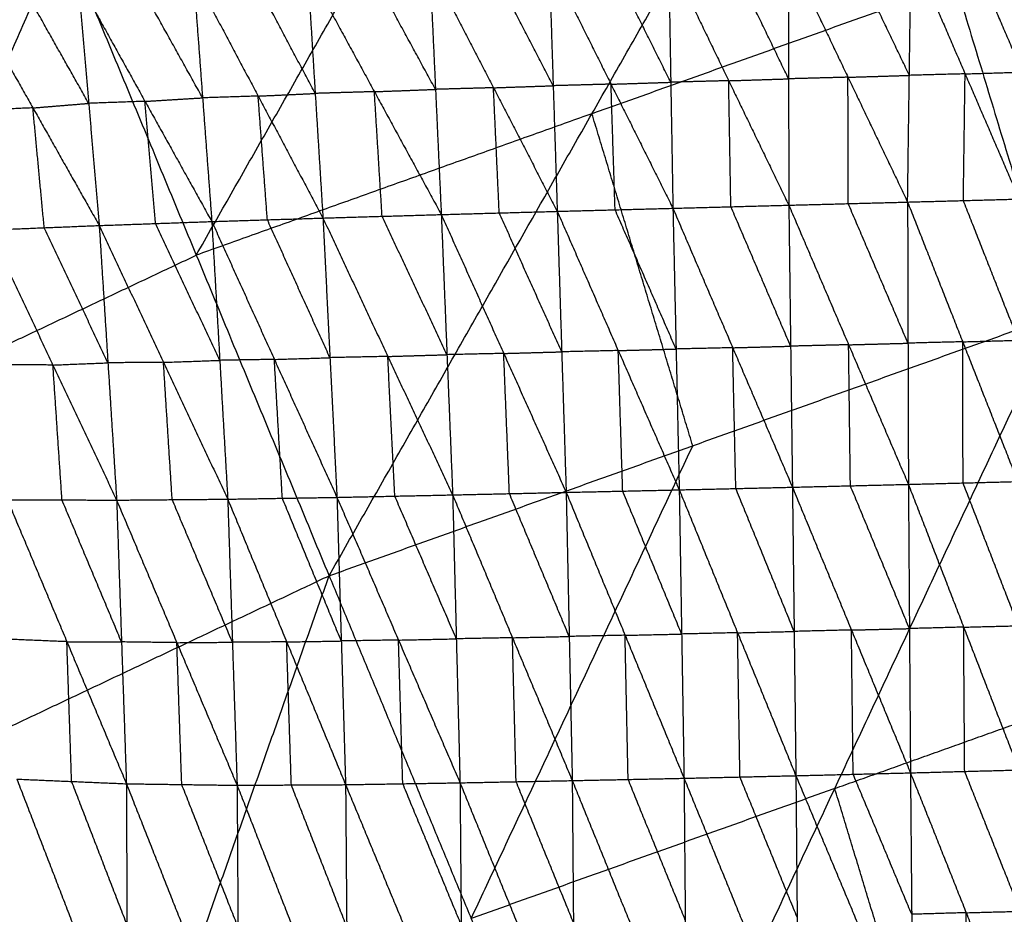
# Model space of a CAD drawing. Header units: millimetres. Extents: x -106 to 110, y -96 to 120.
# Tile 403 of 656: x -29.58 to -20.27, y 77.5 to 85.96. Entities that reach past the tile are written whole.
import ezdxf

# ---------------------------------------------------------------- set-up
doc = ezdxf.new("R2010")
doc.units = ezdxf.units.MM
doc.header["$MEASUREMENT"] = 0
doc.layers.add('Default', color=7, linetype='Continuous', true_color=0x000000)

msp = doc.modelspace()

# ---------------------------------------------------------------- linework, layer by layer
at = {"layer": 'Default'}
for points in [[(-26.6554, 80.6991, 4.6759), (-24.1705, 85.0697, 5.1322), (-21.6857, 89.4404, 5.5886)], [(-21.6857, 89.4404, 5.5886), (-20.733, 86.2997, 5.1322), (-19.7802, 83.159, 4.6759)], [(-27.9114, 83.7312, 5.1322), (-26.6689, 85.9166, 5.3604), (-25.4265, 88.1019, 5.5886)], [(-36.3506, 83.366, 5.5886), (-32.759, 85.0647, 5.5886), (-29.1674, 86.7634, 5.5886)], [(-33.2564, 77.577, 4.6759), (-31.2119, 82.1702, 5.1322), (-29.1674, 86.7634, 5.5886)], [(-29.1674, 86.7634, 5.5886), (-27.9114, 83.7312, 5.1322), (-26.6554, 80.6991, 4.6759)], [(-22.3118, 85.3993, -0.6804), (-22.5959, 85.9879, -0.3134), (-22.8801, 86.5766, 0.0536)], [(-22.3139, 86.5944, 0.0247), (-22.3118, 85.3993, -0.6804), (-22.3096, 84.2041, -1.3856)], [(-22.3139, 86.5944, 0.0247), (-21.7503, 85.4142, -0.7006), (-21.1866, 84.2339, -1.4259)], [(-21.17, 85.4321, -0.7278), (-21.4519, 86.0222, -0.3652), (-21.7337, 86.6123, -0.0025)], [(-21.1866, 84.2339, -1.4259), (-21.17, 85.4321, -0.7278), (-21.1535, 86.6302, -0.0297)], [(-21.1535, 86.6302, -0.0297), (-20.6429, 85.4463, -0.7466), (-20.1324, 84.2624, -1.4634)], [(-20.1002, 85.4629, -0.7707), (-20.3554, 86.0548, -0.4123), (-20.6107, 86.6468, -0.0539)], [(-25.7046, 86.4835, 0.2184), (-25.6498, 85.2996, -0.5086), (-25.595, 84.1157, -1.2356)], [(-25.7046, 86.4835, 0.2184), (-25.1016, 85.3148, -0.5377), (-24.4987, 84.1461, -1.2938)], [(-24.5371, 85.3341, -0.5737), (-24.8386, 85.9184, -0.1957), (-25.14, 86.5028, 0.1824)], [(-24.5755, 86.522, 0.1464), (-24.5371, 85.3341, -0.5737), (-24.4987, 84.1461, -1.2938)], [(-24.5755, 86.522, 0.1464), (-23.9903, 85.3486, -0.5982), (-23.4051, 84.1752, -1.3428)], [(-23.4256, 85.367, -0.6302), (-23.7182, 85.9537, -0.2579), (-24.0108, 86.5404, 0.1144)], [(-23.4462, 86.5587, 0.0824), (-23.4256, 85.367, -0.6302), (-23.4051, 84.1752, -1.3428)], [(-23.4462, 86.5587, 0.0824), (-22.8779, 85.3814, -0.6516), (-22.3096, 84.2041, -1.3856)], [(-27.9391, 86.3894, 0.3918), (-27.8518, 85.2195, -0.3438), (-27.7646, 84.0496, -1.0795)], [(-27.9391, 86.3894, 0.3918), (-27.3265, 85.2361, -0.3857), (-26.7138, 84.0828, -1.1632)], [(-26.787, 85.2612, -0.4304), (-27.0933, 85.8379, -0.0417), (-27.3996, 86.4145, 0.3471)], [(-26.8601, 86.4397, 0.3024), (-26.787, 85.2612, -0.4304), (-26.7138, 84.0828, -1.1632)], [(-26.8601, 86.4397, 0.3024), (-26.2276, 85.2777, -0.4666), (-25.595, 84.1157, -1.2356)], [(-25.6498, 85.2996, -0.5086), (-25.9661, 85.8806, -0.1241), (-26.2823, 86.4616, 0.2604)], [(-29.0275, 86.3229, 0.4937), (-28.9283, 85.1675, -0.2408), (-28.8291, 84.012, -0.9754)], [(-29.0275, 86.3229, 0.4937), (-28.3961, 85.1863, -0.2929), (-27.7646, 84.0496, -1.0795)], [(-27.8518, 85.2195, -0.3438), (-28.1676, 85.7878, 0.0495), (-28.4833, 86.3562, 0.4428)], [(-24.1705, 85.0697, 5.1322), (-22.4517, 85.6847, 5.1322), (-20.733, 86.2997, 5.1322)], [(-30.0825, 86.2363, 0.6056), (-29.4558, 85.1242, -0.1849), (-28.8291, 84.012, -0.9754)], [(-28.9283, 85.1675, -0.2408), (-29.2417, 85.7236, 0.1544), (-29.555, 86.2796, 0.5497)], [(-20.6429, 85.4463, -0.7466), (-20.3716, 85.4546, -0.7586), (-20.1002, 85.4629, -0.7707)], [(-23.9903, 85.3486, -0.5982), (-23.7079, 85.3578, -0.6142), (-23.4256, 85.367, -0.6302)], [(-22.8779, 85.3814, -0.6516), (-23.1517, 85.3742, -0.6409), (-23.4256, 85.367, -0.6302)], [(-22.8779, 85.3814, -0.6516), (-22.5948, 85.3904, -0.666), (-22.3118, 85.3993, -0.6804)], [(-22.8573, 84.1897, -1.3642), (-22.8676, 84.7856, -1.0079), (-22.8779, 85.3814, -0.6516)], [(-21.7503, 85.4142, -0.7006), (-22.031, 85.4067, -0.6905), (-22.3118, 85.3993, -0.6804)], [(-21.7503, 85.4142, -0.7006), (-21.4602, 85.4231, -0.7142), (-21.17, 85.4321, -0.7278)], [(-21.7481, 84.219, -1.4057), (-21.7492, 84.8166, -1.0532), (-21.7503, 85.4142, -0.7006)], [(-20.6429, 85.4463, -0.7466), (-20.9065, 85.4392, -0.7372), (-21.17, 85.4321, -0.7278)], [(-20.6595, 84.2481, -1.4447), (-20.6512, 84.8472, -1.0956), (-20.6429, 85.4463, -0.7466)], [(-26.2276, 85.2777, -0.4666), (-26.5073, 85.2695, -0.4485), (-26.787, 85.2612, -0.4304)], [(-26.2276, 85.2777, -0.4666), (-25.9387, 85.2886, -0.4876), (-25.6498, 85.2996, -0.5086)], [(-26.1544, 84.0993, -1.1994), (-26.191, 84.6885, -0.833), (-26.2276, 85.2777, -0.4666)], [(-25.1016, 85.3148, -0.5377), (-25.3757, 85.3072, -0.5232), (-25.6498, 85.2996, -0.5086)], [(-25.1016, 85.3148, -0.5377), (-24.8194, 85.3244, -0.5557), (-24.5371, 85.3341, -0.5737)], [(-25.0469, 84.1309, -1.2647), (-25.0743, 84.7229, -0.9012), (-25.1016, 85.3148, -0.5377)], [(-23.9903, 85.3486, -0.5982), (-24.2637, 85.3414, -0.586), (-24.5371, 85.3341, -0.5737)], [(-23.9519, 84.1607, -1.3183), (-23.9711, 84.7547, -0.9583), (-23.9903, 85.3486, -0.5982)], [(-28.3961, 85.1863, -0.2929), (-28.6622, 85.1769, -0.2668), (-28.9283, 85.1675, -0.2408)], [(-28.3961, 85.1863, -0.2929), (-28.124, 85.2029, -0.3183), (-27.8518, 85.2195, -0.3438)], [(-28.2968, 84.0308, -1.0274), (-28.3465, 84.6085, -0.6601), (-28.3961, 85.1863, -0.2929)], [(-27.3265, 85.2361, -0.3857), (-27.5891, 85.2278, -0.3648), (-27.8518, 85.2195, -0.3438)], [(-27.3265, 85.2361, -0.3857), (-27.0567, 85.2487, -0.4081), (-26.787, 85.2612, -0.4304)], [(-27.2392, 84.0662, -1.1214), (-27.2828, 84.6511, -0.7535), (-27.3265, 85.2361, -0.3857)], [(-29.4558, 85.1242, -0.1849), (-29.7157, 85.1137, -0.1537), (-29.9755, 85.1032, -0.1225)], [(-29.4558, 85.1242, -0.1849), (-29.192, 85.1458, -0.2129), (-28.9283, 85.1675, -0.2408)], [(-29.3488, 83.991, -0.913), (-29.4023, 84.5576, -0.549), (-29.4558, 85.1242, -0.1849)], [(-24.1705, 85.0697, 5.1322), (-26.041, 84.4005, 5.1322), (-27.9114, 83.7312, 5.1322)], [(-23.2178, 81.929, 4.6759), (-23.6942, 83.4994, 4.904), (-24.1705, 85.0697, 5.1322)], [(-21.1866, 84.2339, -1.4259), (-20.6595, 84.2481, -1.4447), (-20.1324, 84.2624, -1.4634)], [(-20.1388, 82.9264, -1.7455), (-20.3992, 83.5873, -1.5951), (-20.6595, 84.2481, -1.4447)], [(-24.4987, 84.1461, -1.2938), (-23.9519, 84.1607, -1.3183), (-23.4051, 84.1752, -1.3428)], [(-23.3753, 82.8435, -1.6418), (-23.6636, 83.5021, -1.4801), (-23.9519, 84.1607, -1.3183)], [(-23.4051, 84.1752, -1.3428), (-22.8573, 84.1897, -1.3642), (-22.3096, 84.2041, -1.3856)], [(-23.4051, 84.1752, -1.3428), (-23.3753, 82.8435, -1.6418), (-23.3455, 81.5118, -1.9409)], [(-23.4051, 84.1752, -1.3428), (-22.8403, 82.856, -1.6568), (-22.2755, 81.5368, -1.9709)], [(-22.2925, 82.8705, -1.6782), (-22.5749, 83.5301, -1.5212), (-22.8573, 84.1897, -1.3642)], [(-22.3096, 84.2041, -1.3856), (-21.7481, 84.219, -1.4057), (-21.1866, 84.2339, -1.4259)], [(-22.3096, 84.2041, -1.3856), (-22.2925, 82.8705, -1.6782), (-22.2755, 81.5368, -1.9709)], [(-22.3096, 84.2041, -1.3856), (-21.7442, 82.8839, -1.6925), (-21.1789, 81.5637, -1.9994)], [(-21.1828, 82.8988, -1.7127), (-21.4654, 83.5589, -1.5592), (-21.7481, 84.219, -1.4057)], [(-21.1866, 84.2339, -1.4259), (-21.1828, 82.8988, -1.7127), (-21.1789, 81.5637, -1.9994)], [(-21.1866, 84.2339, -1.4259), (-20.6659, 82.9121, -1.7267), (-20.1453, 81.5904, -2.0276)], [(-27.7646, 84.0496, -1.0795), (-27.2392, 84.0662, -1.1214), (-26.7138, 84.0828, -1.1632)], [(-26.6476, 82.7618, -1.4829), (-26.9434, 83.414, -1.3021), (-27.2392, 84.0662, -1.1214)], [(-26.7138, 84.0828, -1.1632), (-26.1544, 84.0993, -1.1994), (-25.595, 84.1157, -1.2356)], [(-26.7138, 84.0828, -1.1632), (-26.6476, 82.7618, -1.4829), (-26.5813, 81.4408, -1.8026)], [(-26.7138, 84.0828, -1.1632), (-26.1007, 82.7734, -1.5121), (-25.4876, 81.4641, -1.861)], [(-25.5413, 82.7899, -1.5483), (-25.8479, 83.4446, -1.3739), (-26.1544, 84.0993, -1.1994)], [(-25.595, 84.1157, -1.2356), (-25.0469, 84.1309, -1.2647), (-24.4987, 84.1461, -1.2938)], [(-25.595, 84.1157, -1.2356), (-25.5413, 82.7899, -1.5483), (-25.4876, 81.4641, -1.861)], [(-25.595, 84.1157, -1.2356), (-25.0047, 82.8019, -1.5705), (-24.4144, 81.488, -1.9054)], [(-24.4566, 82.8171, -1.5996), (-24.7517, 83.474, -1.4322), (-25.0469, 84.1309, -1.2647)], [(-24.4987, 84.1461, -1.2938), (-24.4566, 82.8171, -1.5996), (-24.4144, 81.488, -1.9054)], [(-24.4987, 84.1461, -1.2938), (-23.9221, 82.829, -1.6173), (-23.3455, 81.5118, -1.9409)], [(-29.8686, 83.97, -0.8507), (-29.3488, 83.991, -0.913), (-28.8291, 84.012, -0.9754)], [(-29.8686, 83.97, -0.8507), (-29.2664, 82.6923, -1.2427), (-28.6643, 81.4146, -1.6347)], [(-28.7467, 82.7133, -1.305), (-29.0478, 83.3522, -1.109), (-29.3488, 83.991, -0.913)], [(-28.8291, 84.012, -0.9754), (-28.2968, 84.0308, -1.0274), (-27.7646, 84.0496, -1.0795)], [(-28.8291, 84.012, -0.9754), (-28.7467, 82.7133, -1.305), (-28.6643, 81.4146, -1.6347)], [(-28.8291, 84.012, -0.9754), (-28.2215, 82.7178, -1.3528), (-27.614, 81.4236, -1.7302)], [(-27.6893, 82.7366, -1.4048), (-27.9931, 83.3837, -1.2161), (-28.2968, 84.0308, -1.0274)], [(-27.7646, 84.0496, -1.0795), (-27.6893, 82.7366, -1.4048), (-27.614, 81.4236, -1.7302)], [(-27.7646, 84.0496, -1.0795), (-27.173, 82.7452, -1.441), (-26.5813, 81.4408, -1.8026)], [(-31.2119, 82.1702, 5.1322), (-29.5616, 82.9507, 5.1322), (-27.9114, 83.7312, 5.1322)], [(-26.6554, 80.6991, 4.6759), (-23.2178, 81.929, 4.6759), (-19.7802, 83.159, 4.6759)], [(-23.9695, 74.2146, 4.1879), (-21.8748, 78.6868, 4.4319), (-19.7802, 83.159, 4.6759)], [(-22.8403, 82.856, -1.6568), (-23.1078, 82.8498, -1.6493), (-23.3753, 82.8435, -1.6418)], [(-22.8403, 82.856, -1.6568), (-22.5664, 82.8632, -1.6675), (-22.2925, 82.8705, -1.6782)], [(-22.8105, 81.5243, -1.9559), (-22.8254, 82.1902, -1.8064), (-22.8403, 82.856, -1.6568)], [(-21.7442, 82.8839, -1.6925), (-22.0184, 82.8772, -1.6854), (-22.2925, 82.8705, -1.6782)], [(-21.7442, 82.8839, -1.6925), (-21.4635, 82.8913, -1.7026), (-21.1828, 82.8988, -1.7127)], [(-21.7272, 81.5502, -1.9852), (-21.7357, 82.2171, -1.8388), (-21.7442, 82.8839, -1.6925)], [(-20.6659, 82.9121, -1.7267), (-20.9243, 82.9055, -1.7197), (-21.1828, 82.8988, -1.7127)], [(-20.6659, 82.9121, -1.7267), (-20.4024, 82.9193, -1.7361), (-20.1388, 82.9264, -1.7455)], [(-20.6621, 81.577, -2.0135), (-20.664, 82.2446, -1.8701), (-20.6659, 82.9121, -1.7267)], [(-27.173, 82.7452, -1.441), (-26.9103, 82.7535, -1.462), (-26.6476, 82.7618, -1.4829)], [(-26.1007, 82.7734, -1.5121), (-26.3742, 82.7676, -1.4975), (-26.6476, 82.7618, -1.4829)], [(-26.1007, 82.7734, -1.5121), (-25.821, 82.7817, -1.5302), (-25.5413, 82.7899, -1.5483)], [(-26.0345, 81.4524, -1.8318), (-26.0676, 82.1129, -1.672), (-26.1007, 82.7734, -1.5121)], [(-25.0047, 82.8019, -1.5705), (-25.273, 82.7959, -1.5594), (-25.5413, 82.7899, -1.5483)], [(-25.0047, 82.8019, -1.5705), (-24.7306, 82.8095, -1.5851), (-24.4566, 82.8171, -1.5996)], [(-24.951, 81.476, -1.8832), (-24.9779, 82.1389, -1.7269), (-25.0047, 82.8019, -1.5705)], [(-23.9221, 82.829, -1.6173), (-24.1893, 82.823, -1.6085), (-24.4566, 82.8171, -1.5996)], [(-23.9221, 82.829, -1.6173), (-23.6487, 82.8363, -1.6296), (-23.3753, 82.8435, -1.6418)], [(-23.8799, 81.4999, -1.9231), (-23.901, 82.1645, -1.7702), (-23.9221, 82.829, -1.6173)], [(-29.2664, 82.6923, -1.2427), (-29.5247, 82.6932, -1.2124), (-29.783, 82.6941, -1.1821)], [(-29.2664, 82.6923, -1.2427), (-29.0066, 82.7028, -1.2739), (-28.7467, 82.7133, -1.305)], [(-29.1808, 81.4164, -1.5741), (-29.2236, 82.0544, -1.4084), (-29.2664, 82.6923, -1.2427)], [(-28.2215, 82.7178, -1.3528), (-28.4841, 82.7156, -1.3289), (-28.7467, 82.7133, -1.305)], [(-28.2215, 82.7178, -1.3528), (-27.9554, 82.7272, -1.3788), (-27.6893, 82.7366, -1.4048)], [(-28.1391, 81.4191, -1.6824), (-28.1803, 82.0684, -1.5176), (-28.2215, 82.7178, -1.3528)], [(-27.173, 82.7452, -1.441), (-27.4311, 82.7409, -1.4229), (-27.6893, 82.7366, -1.4048)], [(-27.0977, 81.4322, -1.7664), (-27.1353, 82.0887, -1.6037), (-27.173, 82.7452, -1.441)], [(-25.3124, 77.4568, 4.4319), (-24.2651, 79.6929, 4.5539), (-23.2178, 81.929, 4.6759)], [(-22.2755, 81.5368, -1.9709), (-21.7272, 81.5502, -1.9852), (-21.1789, 81.5637, -1.9994)], [(-21.1693, 80.1993, -1.9855), (-21.4482, 80.8748, -1.9853), (-21.7272, 81.5502, -1.9852)], [(-21.1789, 81.5637, -1.9994), (-20.6621, 81.577, -2.0135), (-20.1453, 81.5904, -2.0276)], [(-21.1789, 81.5637, -1.9994), (-21.1693, 80.1993, -1.9855), (-21.1597, 78.8349, -1.9715)], [(-21.1789, 81.5637, -1.9994), (-20.6565, 80.213, -1.9967), (-20.1342, 78.8623, -1.9939)], [(-20.1397, 80.2263, -2.0107), (-20.4009, 80.9017, -2.0121), (-20.6621, 81.577, -2.0135)], [(-26.5813, 81.4408, -1.8026), (-26.0345, 81.4524, -1.8318), (-25.4876, 81.4641, -1.861)], [(-25.4529, 80.1025, -1.8588), (-25.7437, 80.7774, -1.8453), (-26.0345, 81.4524, -1.8318)], [(-25.4876, 81.4641, -1.861), (-24.951, 81.476, -1.8832), (-24.4144, 81.488, -1.9054)], [(-25.4876, 81.4641, -1.861), (-25.4529, 80.1025, -1.8588), (-25.4182, 78.7409, -1.8566)], [(-25.4876, 81.4641, -1.861), (-24.9223, 80.1129, -1.8777), (-24.357, 78.7617, -1.8944)], [(-24.3857, 80.1249, -1.8999), (-24.6684, 80.8004, -1.8916), (-24.951, 81.476, -1.8832)], [(-24.4144, 81.488, -1.9054), (-23.8799, 81.4999, -1.9231), (-23.3455, 81.5118, -1.9409)], [(-24.4144, 81.488, -1.9054), (-24.3857, 80.1249, -1.8999), (-24.357, 78.7617, -1.8944)], [(-24.4144, 81.488, -1.9054), (-23.8573, 80.1359, -1.9147), (-23.3001, 78.7838, -1.9241)], [(-23.3228, 80.1478, -1.9325), (-23.6014, 80.8239, -1.9278), (-23.8799, 81.4999, -1.9231)], [(-23.3455, 81.5118, -1.9409), (-22.8105, 81.5243, -1.9559), (-22.2755, 81.5368, -1.9709)], [(-23.3455, 81.5118, -1.9409), (-23.3228, 80.1478, -1.9325), (-23.3001, 78.7838, -1.9241)], [(-23.3455, 81.5118, -1.9409), (-22.7941, 80.1599, -1.9447), (-22.2428, 78.8081, -1.9486)], [(-22.2592, 80.1724, -1.9597), (-22.5348, 80.8484, -1.9578), (-22.8105, 81.5243, -1.9559)], [(-22.2755, 81.5368, -1.9709), (-22.2592, 80.1724, -1.9597), (-22.2428, 78.8081, -1.9486)], [(-22.2755, 81.5368, -1.9709), (-21.7176, 80.1859, -1.9712), (-21.1597, 78.8349, -1.9715)], [(-29.6974, 81.4183, -1.5136), (-29.1808, 81.4164, -1.5741), (-28.6643, 81.4146, -1.6347)], [(-29.6974, 81.4183, -1.5136), (-29.1346, 80.075, -1.5848), (-28.5719, 78.7317, -1.6559)], [(-28.6181, 80.0731, -1.6453), (-28.8994, 80.7448, -1.6097), (-29.1808, 81.4164, -1.5741)], [(-28.6643, 81.4146, -1.6347), (-28.1391, 81.4191, -1.6824), (-27.614, 81.4236, -1.7302)], [(-28.6643, 81.4146, -1.6347), (-28.6181, 80.0731, -1.6453), (-28.5719, 78.7317, -1.6559)], [(-28.6643, 81.4146, -1.6347), (-28.0949, 80.066, -1.6883), (-27.5254, 78.7174, -1.7419)], [(-27.5697, 80.0705, -1.7361), (-27.8544, 80.7448, -1.7092), (-28.1391, 81.4191, -1.6824)], [(-27.614, 81.4236, -1.7302), (-27.0977, 81.4322, -1.7664), (-26.5813, 81.4408, -1.8026)], [(-27.614, 81.4236, -1.7302), (-27.5697, 80.0705, -1.7361), (-27.5254, 78.7174, -1.7419)], [(-27.614, 81.4236, -1.7302), (-27.0569, 80.0734, -1.768), (-26.4998, 78.7232, -1.8059)], [(-26.5406, 80.082, -1.8042), (-26.8191, 80.7571, -1.7853), (-27.0977, 81.4322, -1.7664)], [(-26.5813, 81.4408, -1.8026), (-26.5406, 80.082, -1.8042), (-26.4998, 78.7232, -1.8059)], [(-26.5813, 81.4408, -1.8026), (-25.9998, 80.0908, -1.8296), (-25.4182, 78.7409, -1.8566)], [(-33.2564, 77.577, 4.6759), (-29.9559, 79.138, 4.6759), (-26.6554, 80.6991, 4.6759)], [(-29.9478, 71.3871, 4.1879), (-28.3016, 76.0431, 4.4319), (-26.6554, 80.6991, 4.6759)], [(-26.6554, 80.6991, 4.6759), (-25.3124, 77.4568, 4.4319), (-23.9695, 74.2146, 4.1879)], [(-23.8573, 80.1359, -1.9147), (-23.59, 80.1419, -1.9236), (-23.3228, 80.1478, -1.9325)], [(-22.7941, 80.1599, -1.9447), (-23.0585, 80.1539, -1.9386), (-23.3228, 80.1478, -1.9325)], [(-22.7941, 80.1599, -1.9447), (-22.5267, 80.1662, -1.9522), (-22.2592, 80.1724, -1.9597)], [(-22.7715, 78.7959, -1.9364), (-22.7828, 79.4779, -1.9406), (-22.7941, 80.1599, -1.9447)], [(-21.7176, 80.1859, -1.9712), (-21.9884, 80.1791, -1.9655), (-22.2592, 80.1724, -1.9597)], [(-21.7176, 80.1859, -1.9712), (-21.4434, 80.1926, -1.9783), (-21.1693, 80.1993, -1.9855)], [(-21.7012, 78.8215, -1.9601), (-21.7094, 79.5037, -1.9656), (-21.7176, 80.1859, -1.9712)], [(-20.6565, 80.213, -1.9967), (-20.9129, 80.2061, -1.9911), (-21.1693, 80.1993, -1.9855)], [(-20.6565, 80.213, -1.9967), (-20.3981, 80.2197, -2.0037), (-20.1397, 80.2263, -2.0107)], [(-20.6469, 78.8486, -1.9827), (-20.6517, 79.5308, -1.9897), (-20.6565, 80.213, -1.9967)], [(-29.1346, 80.075, -1.5848), (-29.3935, 80.0859, -1.557), (-29.6525, 80.0969, -1.5293)], [(-29.0897, 78.7536, -1.6004), (-29.1122, 79.4143, -1.5926), (-29.1346, 80.075, -1.5848)], [(-29.1346, 80.075, -1.5848), (-28.8763, 80.074, -1.615), (-28.6181, 80.0731, -1.6453)], [(-28.0949, 80.066, -1.6883), (-28.3565, 80.0696, -1.6668), (-28.6181, 80.0731, -1.6453)], [(-28.0949, 80.066, -1.6883), (-27.8323, 80.0682, -1.7122), (-27.5697, 80.0705, -1.7361)], [(-28.0487, 78.7245, -1.6989), (-28.0718, 79.3953, -1.6936), (-28.0949, 80.066, -1.6883)], [(-27.0569, 80.0734, -1.768), (-27.3133, 80.0719, -1.752), (-27.5697, 80.0705, -1.7361)], [(-27.0569, 80.0734, -1.768), (-26.7987, 80.0777, -1.7861), (-26.5406, 80.082, -1.8042)], [(-27.0126, 78.7203, -1.7739), (-27.0348, 79.3968, -1.771), (-27.0569, 80.0734, -1.768)], [(-25.9998, 80.0908, -1.8296), (-26.2702, 80.0864, -1.8169), (-26.5406, 80.082, -1.8042)], [(-25.9998, 80.0908, -1.8296), (-25.7263, 80.0966, -1.8442), (-25.4529, 80.1025, -1.8588)], [(-25.959, 78.732, -1.8313), (-25.9794, 79.4114, -1.8304), (-25.9998, 80.0908, -1.8296)], [(-24.9223, 80.1129, -1.8777), (-25.1876, 80.1077, -1.8683), (-25.4529, 80.1025, -1.8588)], [(-24.9223, 80.1129, -1.8777), (-24.654, 80.1189, -1.8888), (-24.3857, 80.1249, -1.8999)], [(-24.8876, 78.7513, -1.8755), (-24.9049, 79.4321, -1.8766), (-24.9223, 80.1129, -1.8777)], [(-23.8573, 80.1359, -1.9147), (-24.1215, 80.1304, -1.9073), (-24.3857, 80.1249, -1.8999)], [(-23.8285, 78.7728, -1.9093), (-23.8429, 79.4543, -1.912), (-23.8573, 80.1359, -1.9147)], [(-21.8748, 78.6868, 4.4319), (-20.3182, 79.2438, 4.4319), (-18.7615, 79.8008, 4.4319)], [(-21.1597, 78.8349, -1.9715), (-20.6469, 78.8486, -1.9827), (-20.1342, 78.8623, -1.9939)], [(-20.12, 77.5255, -1.5982), (-20.3835, 78.1871, -1.7904), (-20.6469, 78.8486, -1.9827)], [(-29.6076, 78.7756, -1.5449), (-29.0897, 78.7536, -1.6004), (-28.5719, 78.7317, -1.6559)], [(-29.6076, 78.7756, -1.5449), (-29.0847, 77.4214, -1.2281), (-28.5618, 76.0672, -0.9113)], [(-28.5668, 77.3994, -1.2836), (-28.8283, 78.0765, -1.442), (-29.0897, 78.7536, -1.6004)], [(-25.4182, 78.7409, -1.8566), (-24.8876, 78.7513, -1.8755), (-24.357, 78.7617, -1.8944)], [(-24.3458, 77.4197, -1.5027), (-24.6167, 78.0855, -1.6891), (-24.8876, 78.7513, -1.8755)], [(-24.357, 78.7617, -1.8944), (-23.8285, 78.7728, -1.9093), (-23.3001, 78.7838, -1.9241)], [(-24.357, 78.7617, -1.8944), (-24.3458, 77.4197, -1.5027), (-24.3346, 76.0777, -1.111)], [(-24.357, 78.7617, -1.8944), (-23.8169, 77.4319, -1.5165), (-23.2768, 76.102, -1.1386)], [(-23.2885, 77.4429, -1.5314), (-23.5585, 78.1079, -1.7203), (-23.8285, 78.7728, -1.9093)], [(-23.3001, 78.7838, -1.9241), (-22.7715, 78.7959, -1.9364), (-22.2428, 78.8081, -1.9486)], [(-23.3001, 78.7838, -1.9241), (-23.2885, 77.4429, -1.5314), (-23.2768, 76.102, -1.1386)], [(-23.3001, 78.7838, -1.9241), (-22.7595, 77.4564, -1.543), (-22.2188, 76.1289, -1.1618)], [(-22.2308, 77.4685, -1.5552), (-22.5011, 78.1322, -1.7458), (-22.7715, 78.7959, -1.9364)], [(-22.2428, 78.8081, -1.9486), (-21.7012, 78.8215, -1.9601), (-21.1597, 78.8349, -1.9715)], [(-22.2428, 78.8081, -1.9486), (-22.2308, 77.4685, -1.5552), (-22.2188, 76.1289, -1.1618)], [(-22.2428, 78.8081, -1.9486), (-21.6893, 77.4833, -1.5658), (-21.1359, 76.1586, -1.183)], [(-21.1478, 77.4968, -1.5772), (-21.4245, 78.1591, -1.7686), (-21.7012, 78.8215, -1.9601)], [(-21.1597, 78.8349, -1.9715), (-21.1478, 77.4968, -1.5772), (-21.1359, 76.1586, -1.183)], [(-21.1597, 78.8349, -1.9715), (-20.6328, 77.5119, -1.587), (-20.1059, 76.1888, -1.2025)], [(-28.5719, 78.7317, -1.6559), (-28.5668, 77.3994, -1.2836), (-28.5618, 76.0672, -0.9113)], [(-28.5719, 78.7317, -1.6559), (-28.0487, 78.7245, -1.6989), (-27.5254, 78.7174, -1.7419)], [(-28.5719, 78.7317, -1.6559), (-28.0402, 77.3846, -1.3184), (-27.5085, 76.0375, -0.9808)], [(-27.517, 77.3775, -1.3613), (-27.7828, 78.051, -1.5301), (-28.0487, 78.7245, -1.6989)], [(-27.5254, 78.7174, -1.7419), (-27.0126, 78.7203, -1.7739), (-26.4998, 78.7232, -1.8059)], [(-27.5254, 78.7174, -1.7419), (-27.517, 77.3775, -1.3613), (-27.5085, 76.0375, -0.9808)], [(-27.5254, 78.7174, -1.7419), (-27.0019, 77.3778, -1.3878), (-26.4784, 76.0383, -1.0337)], [(-26.4891, 77.3807, -1.4198), (-26.7509, 78.0505, -1.5969), (-27.0126, 78.7203, -1.7739)], [(-26.4998, 78.7232, -1.8059), (-25.959, 78.732, -1.8313), (-25.4182, 78.7409, -1.8566)], [(-26.4998, 78.7232, -1.8059), (-26.4891, 77.3807, -1.4198), (-26.4784, 76.0383, -1.0337)], [(-26.4998, 78.7232, -1.8059), (-25.9476, 77.3894, -1.4415), (-25.3954, 76.0557, -1.0772)], [(-25.4068, 77.3983, -1.4669), (-25.6829, 78.0652, -1.6491), (-25.959, 78.732, -1.8313)], [(-25.4182, 78.7409, -1.8566), (-25.4068, 77.3983, -1.4669), (-25.3954, 76.0557, -1.0772)], [(-25.4182, 78.7409, -1.8566), (-24.8764, 77.4093, -1.4838), (-24.3346, 76.0777, -1.111)], [(-21.8748, 78.6868, 4.4319), (-23.5936, 78.0718, 4.4319), (-25.3124, 77.4568, 4.4319)], [(-20.8561, 75.3286, 4.1879), (-21.3655, 77.0077, 4.3099), (-21.8748, 78.6868, 4.4319)], [(-20.6328, 77.5119, -1.587), (-20.8903, 77.5043, -1.5821), (-21.1478, 77.4968, -1.5772)], [(-20.6328, 77.5119, -1.587), (-20.3764, 77.5187, -1.5926), (-20.12, 77.5255, -1.5982)], [(-20.6209, 76.1737, -1.1927), (-20.6268, 76.8428, -1.3898), (-20.6328, 77.5119, -1.587)]]:
    msp.add_open_spline(points, degree=2, dxfattribs=at)

doc.saveas('drawing.dxf')
